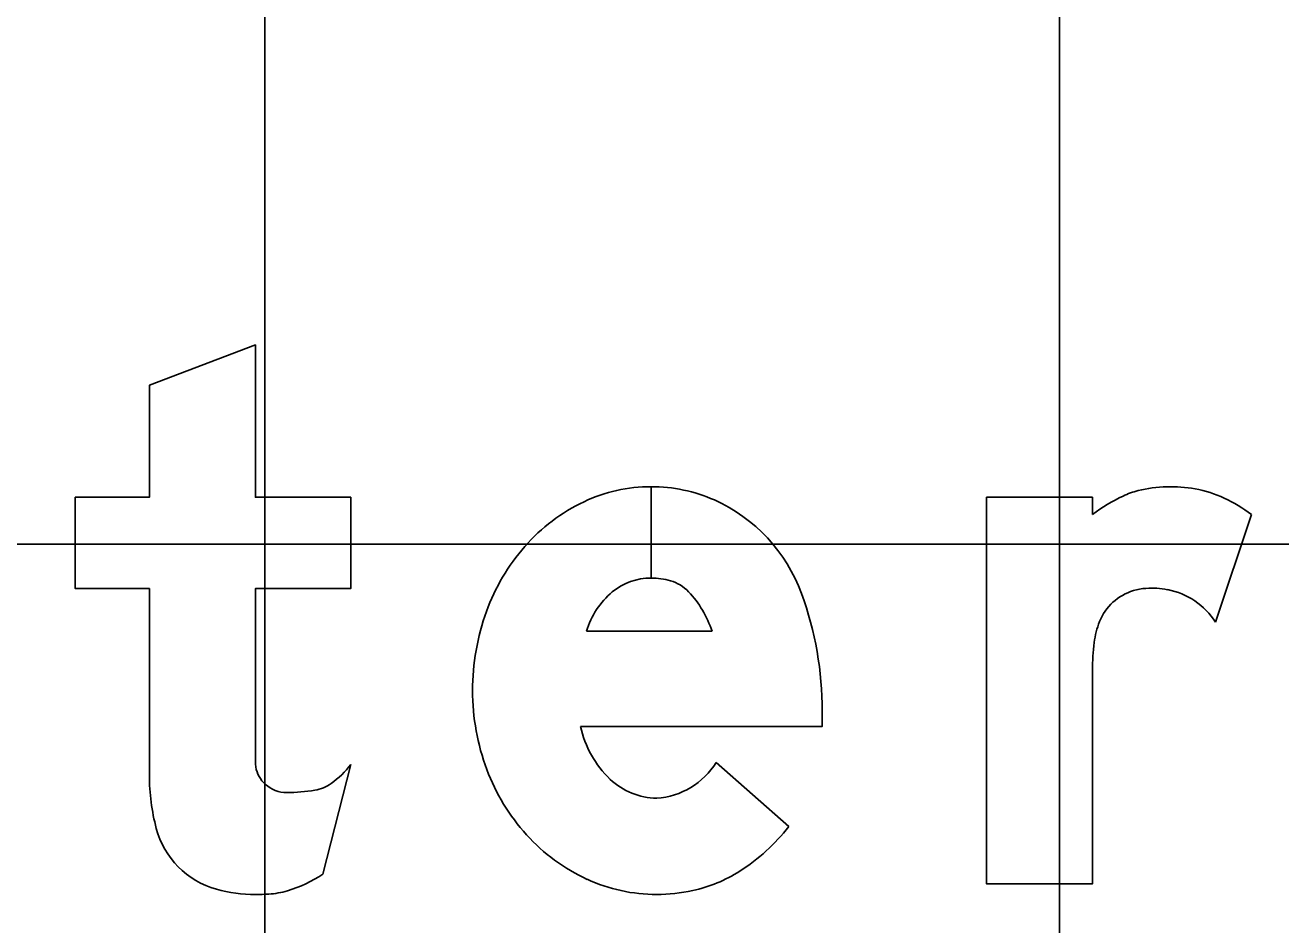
# Model space of a CAD drawing. Extents: x 1797809 to 2198143, y 249608 to 1237864.
# Drawn here: x 2195994.103 to 2195997.263, y 1237297.148 to 1237299.413 of the extents above; entities that cross this region are included whole.
import ezdxf

# ---------------------------------------------------------------- set-up
doc = ezdxf.new("R2010")
doc.units = 0
for name, color, linetype in [('GSBWFILL', 7, 'Continuous'), ('GSCOLORFILL', 7, 'Continuous'), ('GSOUTLINE', 7, 'Continuous'), ('GSSHT', 7, 'Continuous')]:
    doc.layers.add(name, color=color, linetype=linetype)

msp = doc.modelspace()

# ---------------------------------------------------------------- linework, layer by layer
at = {"layer": 'GSBWFILL'}
for p, q in [((2195995.6787, 1237298.2509), (2195995.6787, 1237298.0209)), ((2195995.6788, 1237298.0209), (2195995.6788, 1237298.2509)), ((2195997.1893, 1237298.1807), (2195997.099, 1237297.9096)), ((2195995.516, 1237297.8873), (2195995.8319, 1237297.8873)), ((2195994.8525, 1237297.2757), (2195994.9227, 1237297.5517)), ((2195995.8425, 1237297.557), (2195996.0251, 1237297.3953))]:
    msp.add_line(p, q, dxfattribs=at)
for points in [[(2195994.6827, 1237297.6042), (2195994.6827, 1237297.9942), (2195994.9227, 1237297.9942), (2195994.9227, 1237298.2242), (2195994.6827, 1237298.2242), (2195994.6827, 1237298.6076), (2195994.416, 1237298.5064), (2195994.416, 1237298.2242), (2195994.2293, 1237298.2242), (2195994.2293, 1237297.9942), (2195994.416, 1237297.9942), (2195994.416, 1237297.5236)], [(2195996.7893, 1237297.789), (2195996.7893, 1237297.2509), (2195996.5227, 1237297.2509), (2195996.5227, 1237298.2242), (2195996.7893, 1237298.2242), (2195996.7893, 1237298.1807)], [(2195996.1093, 1237297.6853), (2195996.1093, 1237297.6473), (2195995.5008, 1237297.6473)]]:
    msp.add_lwpolyline(points, dxfattribs=at)
for centre, major_axis, ratio, start_param, end_param in [((2195995.6787, 1237297.856), (0, 0.3949), 0.999995, 0, 0.44196), ((2195995.6787, 1237297.856), (0, 0.3949), 0.999995, 5.868518, 6.283016), ((2195996.9521, 1237298.0467), (0, 0.2), 0.999996, 0.24142, 0.443663), ((2195996.9864, 1237297.9076), (0, 0.3433), 0.999996, 6.103268, 6.524606), ((2195996.9941, 1237297.9502), (0, 0.3), 0.999996, 5.846069, 6.103268), ((2195995.7058, 1237297.7987), (0, 0.4583), 0.999995, 0.44196, 0.851746), ((2195995.6687, 1237297.8403), (0, 0.4133), 0.999995, 5.061282, 5.861635), ((2195997.0573, 1237297.8254), (0, 0.4451), 0.999996, 0.443663, 0.646229), ((2195996.9635, 1237297.8846), (0, 0.3724), 0.999996, 5.631644, 5.846069), ((2195995.7481, 1237297.7616), (0, 0.5146), 0.999995, 0.851746, 1.222943), ((2195995.6787, 1237297.8663), (0, 0.1546), 0.999995, 0, 0.684319), ((2195995.6787, 1237297.8417), (0, 0.1792), 0.999995, 6.008019, 6.282813), ((2195995.7002, 1237297.9179), (0, 0.1), 0.999995, 5.468651, 6.008019), ((2195995.7164, 1237297.8263), (0, 0.2095), 0.999995, 0.703138, 1.275447), ((2195995.581, 1237297.8054), (0, 0.2639), 0.999995, 5.027692, 5.468651), ((2195996.9309, 1237297.8616), (0, 0.1333), 0.999996, 0.293855, 1.188904), ((2195996.9336, 1237297.8529), (0, 0.1424), 0.999996, 0.067293, 0.293855), ((2195996.9383, 1237297.7821), (0, 0.2133), 0.999996, 6.094384, 6.350479), ((2195996.9439, 1237297.8115), (0, 0.1835), 0.999996, 5.27661, 6.094384), ((2195995.2427, 1237297.6853), (0, 0.8667), 0.999995, 4.712389, 5.061282), ((2195995.8144, 1237297.7376), (0, 0.5851), 0.999995, 1.222943, 1.570796), ((2195997.0003, 1237297.8337), (0, 0.2081), 0.999996, 1.188904, 1.450084), ((2195997.3545, 1237297.7884), (0, 0.5651), 0.999996, 1.445958, 1.569673), ((2195995.7969, 1237297.7376), (0, 0.5676), 0.999995, 1.570796, 1.928626), ((2195995.757, 1237297.7038), (0, 0.2623), 0.999995, 1.788032, 2.378697), ((2195996.3519, 1237297.6042), (0, 1.6693), 0.999994, 1.570796, 1.606005), ((2195994.7593, 1237297.5584), (0, 0.0767), 0.999994, 1.74085, 2.407828), ((2195994.7471, 1237297.6826), (0, 0.2189), 0.999994, 3.756278, 4.071638), ((2195995.6797, 1237297.6576), (0, 0.1914), 0.999995, 3.209537, 4.158837), ((2195994.9334, 1237297.5236), (0, 0.5174), 0.999994, 1.570796, 1.830698), ((2195995.7461, 1237297.7185), (0, 0.5133), 0.999995, 1.928626, 2.305123), ((2195995.695, 1237297.6401), (0, 0.1735), 0.999995, 2.383204, 3.128268), ((2195994.7617, 1237297.5611), (0, 0.0803), 0.999994, 2.407828, 3.141593), ((2195994.7617, 1237297.902), (0, 0.4211), 0.999994, 3.141593, 3.310762), ((2195994.8157, 1237297.5854), (0, 0.1), 0.999994, 3.310762, 3.756278), ((2195994.6428, 1237297.4464), (0, 0.2167), 0.999994, 1.830698, 2.869526), ((2195995.6342, 1237297.7016), (0, 0.4966), 0.999995, 3.710413, 4.047817), ((2195995.7136, 1237297.6892), (0, 0.4695), 0.999995, 2.305123, 2.711411), ((2195994.6741, 1237297.538), (0, 0.3172), 0.999994, 3.427755, 3.738844), ((2195995.6927, 1237297.6438), (0, 0.4195), 0.999995, 2.711411, 3.141593), ((2195995.7042, 1237297.5921), (0, 0.3667), 0.999995, 3.35931, 3.710413), ((2195994.6827, 1237297.5894), (0, 0.3651), 0.999994, 2.869526, 3.141593), ((2195994.6827, 1237297.7501), (0, 0.5258), 0.999994, 3.141593, 3.205734), ((2195994.7025, 1237297.4415), (0, 0.2167), 0.999994, 3.205734, 3.427755), ((2195995.6927, 1237297.6438), (0, 0.4195), 0.999995, 3.141593, 3.35931)]:
    msp.add_ellipse(centre, major_axis=major_axis, ratio=ratio, start_param=start_param, end_param=end_param, dxfattribs=at)
at = {"layer": 'GSCOLORFILL'}
for p, q in [((2195995.6787, 1237298.2509), (2195995.6787, 1237298.0209)), ((2195995.6788, 1237298.0209), (2195995.6788, 1237298.2509)), ((2195997.1893, 1237298.1807), (2195997.099, 1237297.9096)), ((2195995.516, 1237297.8873), (2195995.8319, 1237297.8873)), ((2195994.8525, 1237297.2757), (2195994.9227, 1237297.5517)), ((2195995.8425, 1237297.557), (2195996.0251, 1237297.3953))]:
    msp.add_line(p, q, dxfattribs=at)
for points in [[(2195994.6827, 1237297.6042), (2195994.6827, 1237297.9942), (2195994.9227, 1237297.9942), (2195994.9227, 1237298.2242), (2195994.6827, 1237298.2242), (2195994.6827, 1237298.6076), (2195994.416, 1237298.5064), (2195994.416, 1237298.2242), (2195994.2293, 1237298.2242), (2195994.2293, 1237297.9942), (2195994.416, 1237297.9942), (2195994.416, 1237297.5236)], [(2195996.7893, 1237297.789), (2195996.7893, 1237297.2509), (2195996.5227, 1237297.2509), (2195996.5227, 1237298.2242), (2195996.7893, 1237298.2242), (2195996.7893, 1237298.1807)], [(2195996.1093, 1237297.6853), (2195996.1093, 1237297.6473), (2195995.5008, 1237297.6473)]]:
    msp.add_lwpolyline(points, dxfattribs=at)
for centre, major_axis, ratio, start_param, end_param in [((2195995.6787, 1237297.856), (0, 0.3949), 0.999995, 0, 0.44196), ((2195995.6787, 1237297.856), (0, 0.3949), 0.999995, 5.868518, 6.283016), ((2195996.9521, 1237298.0467), (0, 0.2), 0.999996, 0.24142, 0.443663), ((2195996.9864, 1237297.9076), (0, 0.3433), 0.999996, 6.103268, 6.524606), ((2195996.9941, 1237297.9502), (0, 0.3), 0.999996, 5.846069, 6.103268), ((2195995.7058, 1237297.7987), (0, 0.4583), 0.999995, 0.44196, 0.851746), ((2195995.6687, 1237297.8403), (0, 0.4133), 0.999995, 5.061282, 5.861635), ((2195997.0573, 1237297.8254), (0, 0.4451), 0.999996, 0.443663, 0.646229), ((2195996.9635, 1237297.8846), (0, 0.3724), 0.999996, 5.631644, 5.846069), ((2195995.7481, 1237297.7616), (0, 0.5146), 0.999995, 0.851746, 1.222943), ((2195995.6787, 1237297.8663), (0, 0.1546), 0.999995, 0, 0.684319), ((2195995.6787, 1237297.8417), (0, 0.1792), 0.999995, 6.008019, 6.282813), ((2195995.7002, 1237297.9179), (0, 0.1), 0.999995, 5.468651, 6.008019), ((2195995.7164, 1237297.8263), (0, 0.2095), 0.999995, 0.703138, 1.275447), ((2195995.581, 1237297.8054), (0, 0.2639), 0.999995, 5.027692, 5.468651), ((2195996.9309, 1237297.8616), (0, 0.1333), 0.999996, 0.293855, 1.188904), ((2195996.9336, 1237297.8529), (0, 0.1424), 0.999996, 0.067293, 0.293855), ((2195996.9383, 1237297.7821), (0, 0.2133), 0.999996, 6.094384, 6.350479), ((2195996.9439, 1237297.8115), (0, 0.1835), 0.999996, 5.27661, 6.094384), ((2195995.2427, 1237297.6853), (0, 0.8667), 0.999995, 4.712389, 5.061282), ((2195995.8144, 1237297.7376), (0, 0.5851), 0.999995, 1.222943, 1.570796), ((2195997.0003, 1237297.8337), (0, 0.2081), 0.999996, 1.188904, 1.450084), ((2195997.3545, 1237297.7884), (0, 0.5651), 0.999996, 1.445958, 1.569673), ((2195995.7969, 1237297.7376), (0, 0.5676), 0.999995, 1.570796, 1.928626), ((2195995.757, 1237297.7038), (0, 0.2623), 0.999995, 1.788032, 2.378697), ((2195996.3519, 1237297.6042), (0, 1.6693), 0.999994, 1.570796, 1.606005), ((2195994.7593, 1237297.5584), (0, 0.0767), 0.999994, 1.74085, 2.407828), ((2195994.7471, 1237297.6826), (0, 0.2189), 0.999994, 3.756278, 4.071638), ((2195995.6797, 1237297.6576), (0, 0.1914), 0.999995, 3.209537, 4.158837), ((2195994.9334, 1237297.5236), (0, 0.5174), 0.999994, 1.570796, 1.830698), ((2195995.7461, 1237297.7185), (0, 0.5133), 0.999995, 1.928626, 2.305123), ((2195995.695, 1237297.6401), (0, 0.1735), 0.999995, 2.383204, 3.128268), ((2195994.7617, 1237297.5611), (0, 0.0803), 0.999994, 2.407828, 3.141593), ((2195994.7617, 1237297.902), (0, 0.4211), 0.999994, 3.141593, 3.310762), ((2195994.8157, 1237297.5854), (0, 0.1), 0.999994, 3.310762, 3.756278), ((2195994.6428, 1237297.4464), (0, 0.2167), 0.999994, 1.830698, 2.869526), ((2195995.6342, 1237297.7016), (0, 0.4966), 0.999995, 3.710413, 4.047817), ((2195995.7136, 1237297.6892), (0, 0.4695), 0.999995, 2.305123, 2.711411), ((2195994.6741, 1237297.538), (0, 0.3172), 0.999994, 3.427755, 3.738844), ((2195995.6927, 1237297.6438), (0, 0.4195), 0.999995, 2.711411, 3.141593), ((2195995.7042, 1237297.5921), (0, 0.3667), 0.999995, 3.35931, 3.710413), ((2195994.6827, 1237297.5894), (0, 0.3651), 0.999994, 2.869526, 3.141593), ((2195994.6827, 1237297.7501), (0, 0.5258), 0.999994, 3.141593, 3.205734), ((2195994.7025, 1237297.4415), (0, 0.2167), 0.999994, 3.205734, 3.427755), ((2195995.6927, 1237297.6438), (0, 0.4195), 0.999995, 3.141593, 3.35931)]:
    msp.add_ellipse(centre, major_axis=major_axis, ratio=ratio, start_param=start_param, end_param=end_param, dxfattribs=at)
at = {"layer": 'GSOUTLINE'}
for p, q in [((2195997.1893, 1237298.1807), (2195997.099, 1237297.9096)), ((2195995.516, 1237297.8873), (2195995.8319, 1237297.8873)), ((2195994.8525, 1237297.2757), (2195994.9227, 1237297.5517)), ((2195996.0251, 1237297.3953), (2195995.8425, 1237297.557))]:
    msp.add_line(p, q, dxfattribs=at)
for points in [[(2195994.6827, 1237297.6042), (2195994.6827, 1237297.9942), (2195994.9227, 1237297.9942), (2195994.9227, 1237298.2242), (2195994.6827, 1237298.2242), (2195994.6827, 1237298.6076), (2195994.416, 1237298.5064), (2195994.416, 1237298.2242), (2195994.2293, 1237298.2242), (2195994.2293, 1237297.9942), (2195994.416, 1237297.9942), (2195994.416, 1237297.5236)], [(2195996.7893, 1237297.789), (2195996.7893, 1237297.2509), (2195996.5227, 1237297.2509), (2195996.5227, 1237298.2242), (2195996.7893, 1237298.2242), (2195996.7893, 1237298.1807)], [(2195995.5008, 1237297.6473), (2195996.1093, 1237297.6473), (2195996.1093, 1237297.6853)]]:
    msp.add_lwpolyline(points, dxfattribs=at)
for centre, major_axis, ratio, start_param, end_param in [((2195995.6787, 1237297.856), (0, 0.3949), 0.999995, 0, 0.44196), ((2195995.6787, 1237297.856), (0, 0.3949), 0.999995, 5.868518, 6.283185), ((2195996.9521, 1237298.0467), (0, 0.2), 0.999996, 0.24142, 0.443663), ((2195996.9864, 1237297.9076), (0, 0.3433), 0.999996, 6.103268, 6.524606), ((2195996.9941, 1237297.9502), (0, 0.3), 0.999996, 5.846069, 6.103268), ((2195995.7058, 1237297.7987), (0, 0.4583), 0.999995, 0.44196, 0.851746), ((2195995.6687, 1237297.8403), (0, 0.4133), 0.999995, 5.061282, 5.861635), ((2195997.0573, 1237297.8254), (0, 0.4451), 0.999996, 0.443663, 0.646229), ((2195996.9635, 1237297.8846), (0, 0.3724), 0.999996, 5.631644, 5.846069), ((2195995.7481, 1237297.7616), (0, 0.5146), 0.999995, 0.851746, 1.222943), ((2195995.6787, 1237297.8663), (0, 0.1546), 0.999995, 0, 0.684319), ((2195995.6787, 1237297.8417), (0, 0.1792), 0.999995, 6.008019, 6.283185), ((2195995.7002, 1237297.9179), (0, 0.1), 0.999995, 5.468651, 6.008019), ((2195995.7164, 1237297.8263), (0, 0.2095), 0.999995, 0.703138, 1.275447), ((2195995.581, 1237297.8054), (0, 0.2639), 0.999995, 5.027692, 5.468651), ((2195996.9309, 1237297.8616), (0, 0.1333), 0.999996, 0.293855, 1.188904), ((2195996.9336, 1237297.8529), (0, 0.1424), 0.999996, 0.067293, 0.293855), ((2195996.9383, 1237297.7821), (0, 0.2133), 0.999996, 6.094384, 6.350479), ((2195996.9439, 1237297.8115), (0, 0.1835), 0.999996, 5.27661, 6.094384), ((2195995.2427, 1237297.6853), (0, 0.8667), 0.999995, 4.712389, 5.061282), ((2195995.8144, 1237297.7376), (0, 0.5851), 0.999995, 1.222943, 1.570796), ((2195997.0003, 1237297.8337), (0, 0.2081), 0.999996, 1.188904, 1.450084), ((2195997.3545, 1237297.7884), (0, 0.5651), 0.999996, 1.445958, 1.569673), ((2195995.7969, 1237297.7376), (0, 0.5676), 0.999995, 1.570796, 1.928626), ((2195995.757, 1237297.7038), (0, 0.2623), 0.999995, 1.788032, 2.378697), ((2195996.3519, 1237297.6042), (0, 1.6693), 0.999994, 1.570796, 1.606005), ((2195994.7593, 1237297.5584), (0, 0.0767), 0.999994, 1.74085, 2.407828), ((2195994.7471, 1237297.6826), (0, 0.2189), 0.999994, 3.756278, 4.071638), ((2195995.6797, 1237297.6576), (0, 0.1914), 0.999995, 3.209537, 4.158837), ((2195994.9334, 1237297.5236), (0, 0.5174), 0.999994, 1.570796, 1.830698), ((2195995.7461, 1237297.7185), (0, 0.5133), 0.999995, 1.928626, 2.305123), ((2195995.695, 1237297.6401), (0, 0.1735), 0.999995, 2.383204, 3.128268), ((2195994.7617, 1237297.5611), (0, 0.0803), 0.999994, 2.407828, 3.141593), ((2195994.7617, 1237297.902), (0, 0.4211), 0.999994, 3.141593, 3.310762), ((2195994.8157, 1237297.5854), (0, 0.1), 0.999994, 3.310762, 3.756278), ((2195994.6428, 1237297.4464), (0, 0.2167), 0.999994, 1.830698, 2.869526), ((2195995.6342, 1237297.7016), (0, 0.4966), 0.999995, 3.710413, 4.047817), ((2195995.7136, 1237297.6892), (0, 0.4695), 0.999995, 2.305123, 2.711411), ((2195994.6741, 1237297.538), (0, 0.3172), 0.999994, 3.427755, 3.738844), ((2195995.6927, 1237297.6438), (0, 0.4195), 0.999995, 2.711411, 3.141593), ((2195995.7042, 1237297.5921), (0, 0.3667), 0.999995, 3.35931, 3.710413), ((2195994.6827, 1237297.5894), (0, 0.3651), 0.999994, 2.869526, 3.141593), ((2195994.6827, 1237297.7501), (0, 0.5258), 0.999994, 3.141593, 3.205734), ((2195994.7025, 1237297.4415), (0, 0.2167), 0.999994, 3.205734, 3.427755), ((2195995.6927, 1237297.6438), (0, 0.4195), 0.999995, 3.141593, 3.35931)]:
    msp.add_ellipse(centre, major_axis=major_axis, ratio=ratio, start_param=start_param, end_param=end_param, dxfattribs=at)
at = {"layer": 'GSSHT'}
for p, q in [((2195994.7065, 1237258.1062), (2195994.7065, 1237318.1062)), ((2195996.7065, 1237258.1062), (2195996.7065, 1237318.1062)), ((2195924.7065, 1237298.1062), (2196054.7065, 1237298.1062))]:
    msp.add_line(p, q, dxfattribs=at)

doc.saveas('drawing.dxf')
